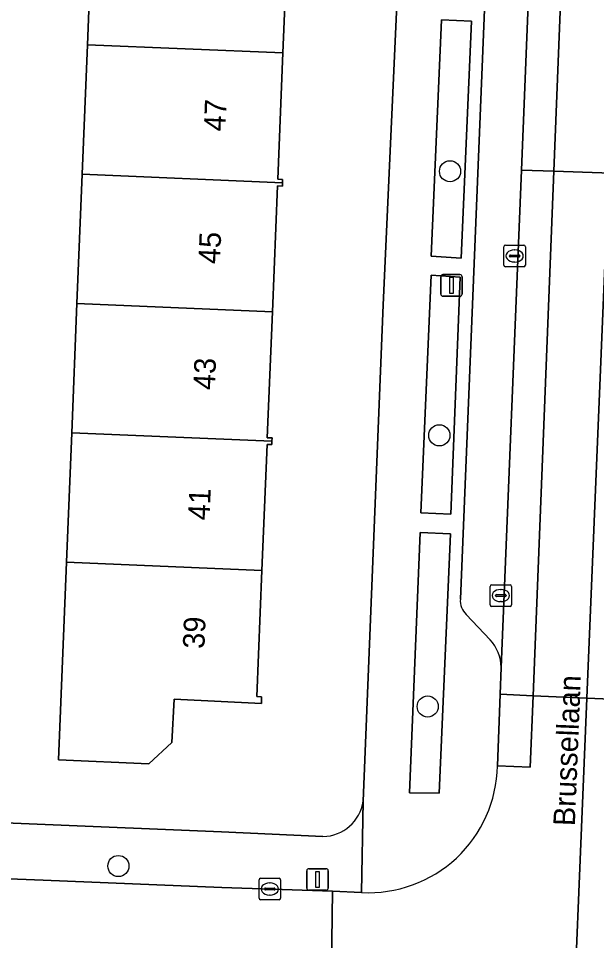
# Model space of a CAD drawing. Extents: x 160732 to 162107, y 387428 to 388479.
# Drawn here: x 161752.72 to 161779.49, y 387874.89 to 387917.6 of the extents above; entities that cross this region are included whole.
import ezdxf

# ---------------------------------------------------------------- set-up
doc = ezdxf.new("R2010")
doc.units = 0
for name, color, linetype in [('IMGEO_Boom', 7, 'Continuous'), ('IMGEO_Erf', 7, 'Continuous'), ('IMGEO_Groenvoorziening', 7, 'Continuous'), ('IMGEO_Kolk', 7, 'Continuous'), ('IMGEO_Lichtmast', 7, 'Continuous'), ('IMGEO_Openbare_ruimte_label', 7, 'Continuous'), ('IMGEO_Pand', 7, 'Continuous'), ('IMGEO_Pand_nummerreeks', 7, 'Continuous'), ('IMGEO_Parkeervlak_open', 7, 'Continuous'), ('IMGEO_Rijbaan_lokaal_gesloten', 7, 'Continuous'), ('IMGEO_Rijbaan_lokaal_open', 7, 'Continuous'), ('IMGEO_Voetpad_open', 7, 'Continuous')]:
    doc.layers.add(name, color=color, linetype=linetype)

msp = doc.modelspace()

# ---------------------------------------------------------------- linework, layer by layer
at = {"layer": 'IMGEO_Boom'}
for centre in [(161772.708, 387910.526), (161772.212, 387898.291), (161771.673, 387885.728), (161757.352, 387878.337)]:
    msp.add_circle(centre, 0.489, dxfattribs=at)
at = {"layer": 'IMGEO_Erf'}
for points in [[(161768.665, 387932.127), (161767.151, 387932.147), (161746.802, 387932.963), (161746.648, 387929.129), (161749.948, 387928.971), (161749.647, 387922.698), (161748.796, 387922.739), (161748.613, 387918.913), (161746.164, 387919.03), (161746.115, 387916.604), (161748.772, 387916.491), (161748.526, 387910.615), (161748.273, 387904.581), (161748.035, 387898.91), (161745.378, 387899.023), (161745.282, 387895.962), (161747.866, 387895.853), (161747.737, 387892.654), (161748.469, 387892.623), (161748.231, 387886.549), (161744.918, 387886.679), (161744.666, 387880.648), (161762.132, 387879.919), (161766.824, 387879.709)], [(161768.687, 387881.34), (161769.618, 387904.338), (161770.777, 387930.132)], [(161765.205, 387921.848), (161764.971, 387916.004), (161764.736, 387910.16), (161764.955, 387910.151), (161764.949, 387909.996), (161764.943, 387909.841), (161764.723, 387909.851), (161764.485, 387904.016), (161764.246, 387898.182), (161764.465, 387898.173), (161764.459, 387898.018), (161764.453, 387897.863), (161764.234, 387897.872), (161763.999, 387892.033), (161763.765, 387886.193), (161763.984, 387886.184), (161763.972, 387885.875), (161759.927, 387886.066), (161759.833, 387884.059), (161758.766, 387883.069), (161754.581, 387883.265), (161754.95, 387892.415), (161755.191, 387898.41), (161755.432, 387904.398), (161755.673, 387910.388), (161755.915, 387916.387), (161756.156, 387922.385)]]:
    msp.add_lwpolyline(points, dxfattribs=at)
msp.add_arc((161766.8, 387881.616), 1.907, 270.7293, 351.6731, dxfattribs=at)
at = {"layer": 'IMGEO_Groenvoorziening'}
for points in [[(161772.305, 387917.534), (161771.837, 387906.596), (161773.216, 387906.506), (161773.697, 387917.474)], [(161773.173, 387905.617), (161771.826, 387905.713), (161771.356, 387894.703), (161772.741, 387894.636)], [(161772.723, 387893.729), (161771.323, 387893.788), (161770.834, 387881.736), (161772.207, 387881.707)]]:
    msp.add_lwpolyline(points, close=True, dxfattribs=at)
at = {"layer": 'IMGEO_Kolk'}
for p, q in [((161775.198, 387906.175), (161775.198, 387907.027)), ((161775.273, 387907.101), (161776.125, 387907.101)), ((161775.686, 387906.881), (161775.711, 387906.881)), ((161776.199, 387907.027), (161776.199, 387906.175)), ((161775.457, 387906.595), (161775.457, 387906.607)), ((161775.895, 387906.558), (161775.497, 387906.558)), ((161775.5, 387906.644), (161775.898, 387906.644)), ((161775.941, 387906.607), (161775.941, 387906.595)), ((161776.125, 387906.101), (161775.273, 387906.101)), ((161775.709, 387906.321), (161775.684, 387906.321)), ((161774.559, 387890.442), (161774.559, 387891.294)), ((161774.634, 387891.368), (161775.486, 387891.368)), ((161775.047, 387891.148), (161775.072, 387891.148)), ((161775.56, 387891.294), (161775.56, 387890.442)), ((161774.818, 387890.862), (161774.818, 387890.874)), ((161775.256, 387890.825), (161774.858, 387890.825)), ((161774.861, 387890.911), (161775.259, 387890.911)), ((161775.07, 387890.588), (161775.045, 387890.588)), ((161775.302, 387890.874), (161775.302, 387890.862)), ((161775.486, 387890.368), (161774.634, 387890.368)), ((161763.937, 387877.774), (161764.789, 387877.774)), ((161763.862, 387876.848), (161763.862, 387877.7)), ((161764.35, 387877.554), (161764.375, 387877.554)), ((161764.863, 387877.7), (161764.863, 387876.848)), ((161764.121, 387877.268), (161764.121, 387877.28)), ((161764.559, 387877.231), (161764.161, 387877.231)), ((161764.164, 387877.317), (161764.562, 387877.317)), ((161764.373, 387876.994), (161764.348, 387876.994)), ((161764.605, 387877.28), (161764.605, 387877.268)), ((161764.789, 387876.774), (161763.937, 387876.774))]:
    msp.add_line(p, q, dxfattribs=at)
for points in [[(161775.198, 387906.175), (161775.198, 387907.027)], [(161775.273, 387907.101), (161776.125, 387907.101)], [(161776.199, 387907.027), (161776.199, 387906.175)], [(161776.125, 387906.101), (161775.273, 387906.101)], [(161774.559, 387890.442), (161774.559, 387891.294)], [(161774.634, 387891.368), (161775.486, 387891.368)], [(161775.56, 387891.294), (161775.56, 387890.442)], [(161775.486, 387890.368), (161774.634, 387890.368)], [(161763.937, 387877.774), (161764.789, 387877.774)], [(161763.862, 387876.848), (161763.862, 387877.7)], [(161764.863, 387877.7), (161764.863, 387876.848)], [(161764.789, 387876.774), (161763.937, 387876.774)]]:
    msp.add_lwpolyline(points, dxfattribs=at)
for centre, radius, start, end in [((161775.275, 387907.025), 0.0765, 91.552, 178.448), ((161775.275, 387907.025), 0.0765, 91.552, 178.448), ((161776.123, 387907.025), 0.0765, 1.552, 88.448), ((161776.123, 387907.025), 0.0765, 1.552, 88.448), ((161775.497, 387906.604), 0.0403, 85.8775, 175.7526), ((161775.494, 387906.594), 0.0366, 178.938, 274.7102), ((161775.898, 387906.601), 0.043, 264.8664, 352.4533), ((161775.902, 387906.606), 0.0386, 1.7309, 96.639), ((161775.275, 387906.177), 0.0765, 181.552, 268.448), ((161775.275, 387906.177), 0.0765, 181.552, 268.448), ((161776.123, 387906.177), 0.0765, 271.552, 358.448), ((161776.123, 387906.177), 0.0765, 271.552, 358.448), ((161774.636, 387891.292), 0.0765, 91.552, 178.448), ((161774.636, 387891.292), 0.0765, 91.552, 178.448), ((161775.484, 387891.292), 0.0765, 1.552, 88.448), ((161775.484, 387891.292), 0.0765, 1.552, 88.448), ((161774.858, 387890.871), 0.0403, 85.8775, 175.7526), ((161774.855, 387890.861), 0.0366, 178.938, 274.7102), ((161775.259, 387890.868), 0.043, 264.8664, 352.4533), ((161775.263, 387890.873), 0.0386, 1.7309, 96.639), ((161774.636, 387890.444), 0.0765, 181.552, 268.448), ((161774.636, 387890.444), 0.0765, 181.552, 268.448), ((161775.484, 387890.444), 0.0765, 271.552, 358.448), ((161775.484, 387890.444), 0.0765, 271.552, 358.448), ((161763.939, 387877.698), 0.0765, 91.552, 178.448), ((161763.939, 387877.698), 0.0765, 91.552, 178.448), ((161764.787, 387877.698), 0.0765, 1.552, 88.448), ((161764.787, 387877.698), 0.0765, 1.552, 88.448), ((161764.161, 387877.277), 0.0403, 85.8775, 175.7526), ((161764.158, 387877.267), 0.0366, 178.938, 274.7102), ((161764.562, 387877.274), 0.043, 264.8664, 352.4533), ((161764.566, 387877.279), 0.0386, 1.7309, 96.639), ((161763.939, 387876.85), 0.0765, 181.552, 268.448), ((161763.939, 387876.85), 0.0765, 181.552, 268.448), ((161764.787, 387876.85), 0.0765, 271.552, 358.448), ((161764.787, 387876.85), 0.0765, 271.552, 358.448)]:
    msp.add_arc(centre, radius, start, end, dxfattribs=at)
for centre, major_axis, ratio, start_param, end_param in [((161775.685, 387906.601), (-0.387, 0.002), 0.722429, 4.712389, 7.853982), ((161775.71, 387906.601), (-0.39, 0.002), 0.717154, 1.570796, 4.712389), ((161775.046, 387890.868), (-0.387, 0.002), 0.722429, 4.712389, 7.853982), ((161775.071, 387890.868), (-0.39, 0.002), 0.717154, 1.570796, 4.712389), ((161764.349, 387877.274), (-0.387, 0.002), 0.722429, 4.712389, 7.853982), ((161764.374, 387877.274), (-0.39, 0.002), 0.717154, 1.570796, 4.712389)]:
    msp.add_ellipse(centre, major_axis=major_axis, ratio=ratio, start_param=start_param, end_param=end_param, dxfattribs=at)
at = {"layer": 'IMGEO_Lichtmast'}
for p, q in [((161772.275, 387904.838), (161772.275, 387905.638)), ((161772.275, 387905.638), (161772.275, 387904.838)), ((161772.375, 387905.738), (161773.165, 387905.738)), ((161773.165, 387905.738), (161772.375, 387905.738)), ((161773.265, 387905.638), (161773.265, 387904.838)), ((161773.265, 387904.838), (161773.265, 387905.638)), ((161773.165, 387904.738), (161772.375, 387904.738)), ((161772.375, 387904.738), (161773.165, 387904.738)), ((161766.176, 387878.216), (161766.966, 387878.216)), ((161766.966, 387878.216), (161766.176, 387878.216)), ((161766.076, 387877.316), (161766.076, 387878.116)), ((161766.076, 387878.116), (161766.076, 387877.316)), ((161767.066, 387878.116), (161767.066, 387877.316)), ((161767.066, 387877.316), (161767.066, 387878.116)), ((161766.966, 387877.216), (161766.176, 387877.216)), ((161766.176, 387877.216), (161766.966, 387877.216))]:
    msp.add_line(p, q, dxfattribs=at)
for points in [[(161772.695, 387905.613), (161772.845, 387905.613), (161772.845, 387904.863), (161772.695, 387904.863), (161772.695, 387905.613)], [(161766.496, 387878.091), (161766.646, 387878.091), (161766.646, 387877.341), (161766.496, 387877.341), (161766.496, 387878.091)]]:
    msp.add_lwpolyline(points, dxfattribs=at)
for centre, start, end in [((161772.375, 387905.638), 90, 180), ((161772.375, 387905.638), 90, 180), ((161773.165, 387905.638), 0, 90), ((161773.165, 387905.638), 360, 90), ((161772.375, 387904.838), 180, 270), ((161772.375, 387904.838), 180, 270), ((161773.165, 387904.838), 270, 0), ((161773.165, 387904.838), 270, 0), ((161766.176, 387878.116), 90, 180), ((161766.176, 387878.116), 90, 180), ((161766.966, 387878.116), 0, 90), ((161766.966, 387878.116), 360, 90), ((161766.176, 387877.316), 180, 270), ((161766.176, 387877.316), 180, 270), ((161766.966, 387877.316), 270, 0), ((161766.966, 387877.316), 270, 0)]:
    msp.add_arc(centre, 0.1, start, end, dxfattribs=at)
at = {"layer": 'IMGEO_Pand'}
for points in [[(161756.156, 387922.385), (161755.915, 387916.387), (161764.971, 387916.004), (161765.205, 387921.848), (161765.424, 387921.839), (161765.431, 387921.994)], [(161764.949, 387909.996), (161764.955, 387910.151), (161764.736, 387910.16), (161764.971, 387916.004), (161755.915, 387916.387), (161755.673, 387910.388)], [(161764.485, 387904.016), (161764.723, 387909.851), (161764.943, 387909.841), (161764.949, 387909.996), (161755.673, 387910.388), (161755.432, 387904.398)], [(161755.432, 387904.398), (161755.191, 387898.41), (161764.459, 387898.018), (161764.465, 387898.173), (161764.246, 387898.182), (161764.485, 387904.016)], [(161763.999, 387892.033), (161764.234, 387897.872), (161764.453, 387897.863), (161764.459, 387898.018), (161755.191, 387898.41), (161754.95, 387892.415)], [(161754.95, 387892.415), (161754.581, 387883.265), (161758.766, 387883.069), (161759.833, 387884.059), (161759.927, 387886.066), (161763.972, 387885.875), (161763.984, 387886.184), (161763.765, 387886.193), (161763.999, 387892.033)]]:
    msp.add_lwpolyline(points, close=True, dxfattribs=at)
at = {"layer": 'IMGEO_Parkeervlak_open'}
for points in [[(161775.076, 387887.539), (161776.015, 387910.574), (161776.671, 387926.742)], [(161774.535, 387923.716), (161773.184, 387890.704)], [(161773.453, 387889.991), (161774.563, 387888.823)]]:
    msp.add_lwpolyline(points, dxfattribs=at)
for centre, radius, start, end in [((161774.099, 387890.642), 0.917, 176.1144, 225.2264), ((161773.125, 387887.504), 1.952, 1.0319, 42.5248)]:
    msp.add_arc(centre, radius, start, end, dxfattribs=at)
at = {"layer": 'IMGEO_Rijbaan_lokaal_gesloten'}
for points in [[(161776.015, 387910.574), (161777.512, 387910.525), (161778.235, 387928.863), (161776.753, 387928.862), (161776.671, 387926.742)], [(161775.03, 387886.296), (161776.555, 387886.23), (161777.512, 387910.525), (161776.015, 387910.574), (161775.076, 387887.539)], [(161781.504, 387910.393), (161777.512, 387910.525), (161776.555, 387886.23), (161779.043, 387886.121), (161780.038, 387910.247), (161781.495, 387910.187)], [(161781.495, 387910.187), (161780.038, 387910.247), (161779.043, 387886.121), (161780.518, 387886.057)], [(161774.899, 387882.974), (161776.424, 387882.914), (161776.555, 387886.23), (161775.03, 387886.296)], [(161780.518, 387886.057), (161779.043, 387886.121), (161777.342, 387844.91), (161778.882, 387844.846), (161779.417, 387858.708), (161779.939, 387871.561)]]:
    msp.add_lwpolyline(points, close=True, dxfattribs=at)
msp.add_lwpolyline([(161776.753, 387928.862), (161778.235, 387928.863), (161777.512, 387910.525), (161781.504, 387910.393), (161781.542, 387911.328), (161781.588, 387912.841)], dxfattribs=at)
at = {"layer": 'IMGEO_Rijbaan_lokaal_open'}
for points in [[(161779.043, 387886.121), (161776.555, 387886.23), (161776.424, 387882.914), (161774.899, 387882.974)], [(161778.882, 387844.846), (161777.342, 387844.91), (161779.043, 387886.121)], [(161767.266, 387877.176), (161762.138, 387877.349), (161753.863, 387877.676), (161747.888, 387877.92), (161744.027, 387878.078), (161682.703, 387880.586)], [(161682.403, 387873.815), (161687.584, 387873.595), (161704.207, 387872.889), (161744.348, 387871.186), (161747.905, 387871.035), (161761.958, 387870.502), (161767.169, 387870.246), (161767.266, 387877.176)], [(161768.615, 387877.11), (161767.266, 387877.176), (161767.169, 387870.246), (161768.936, 387870.157)]]:
    msp.add_lwpolyline(points, dxfattribs=at)
msp.add_arc((161768.924, 387883.078), 5.976, 267.0401, 358.9997, dxfattribs=at)
at = {"layer": 'IMGEO_Voetpad_open'}
for points in [[(161771.407, 387934.48), (161770.777, 387930.132), (161769.618, 387904.338), (161768.687, 387881.34), (161768.615, 387877.11)], [(161773.184, 387890.704), (161774.535, 387923.716)], [(161774.563, 387888.823), (161773.453, 387889.991)], [(161774.899, 387882.974), (161775.03, 387886.296), (161775.076, 387887.539)], [(161766.824, 387879.709), (161762.132, 387879.919), (161744.666, 387880.648), (161743.26, 387880.707), (161705.458, 387882.285)], [(161682.703, 387880.586), (161744.027, 387878.078), (161747.888, 387877.92), (161753.863, 387877.676), (161762.138, 387877.349), (161767.266, 387877.176), (161768.615, 387877.11), (161768.687, 387881.34)]]:
    msp.add_lwpolyline(points, dxfattribs=at)
for points in [[(161772.305, 387917.534), (161773.697, 387917.474), (161773.216, 387906.506), (161771.837, 387906.596)], [(161771.826, 387905.713), (161773.173, 387905.617), (161772.741, 387894.636), (161771.356, 387894.703)], [(161772.723, 387893.729), (161772.207, 387881.707), (161770.834, 387881.736), (161771.323, 387893.788)]]:
    msp.add_lwpolyline(points, close=True, dxfattribs=at)
for centre, radius, start, end in [((161774.099, 387890.642), 0.917, 176.1144, 225.2264), ((161773.125, 387887.504), 1.952, 1.0319, 42.5248), ((161768.924, 387883.078), 5.976, 267.0401, 358.9997), ((161766.8, 387881.616), 1.907, 270.7293, 351.6731)]:
    msp.add_arc(centre, radius, start, end, dxfattribs=at)

# ---------------------------------------------------------------- texts
at = {"layer": 'IMGEO_Openbare_ruimte_label'}
msp.add_text('Brussellaan', height=1, rotation=87.7071, dxfattribs=at).set_placement((161778.486, 387880.177))
at = {"layer": 'IMGEO_Pand_nummerreeks'}
for s, rotation, p in [('47', 87.7001, (161762.302, 387912.357)), ('45', 87.6571, (161762.052, 387906.211)), ('43', 87.6571, (161761.814, 387900.377)), ('41', 87.7043, (161761.57, 387894.341)), ('39', 87.7043, (161761.331, 387888.388))]:
    msp.add_text(s, height=1, rotation=rotation, dxfattribs=at).set_placement(p)

doc.saveas('drawing.dxf')
